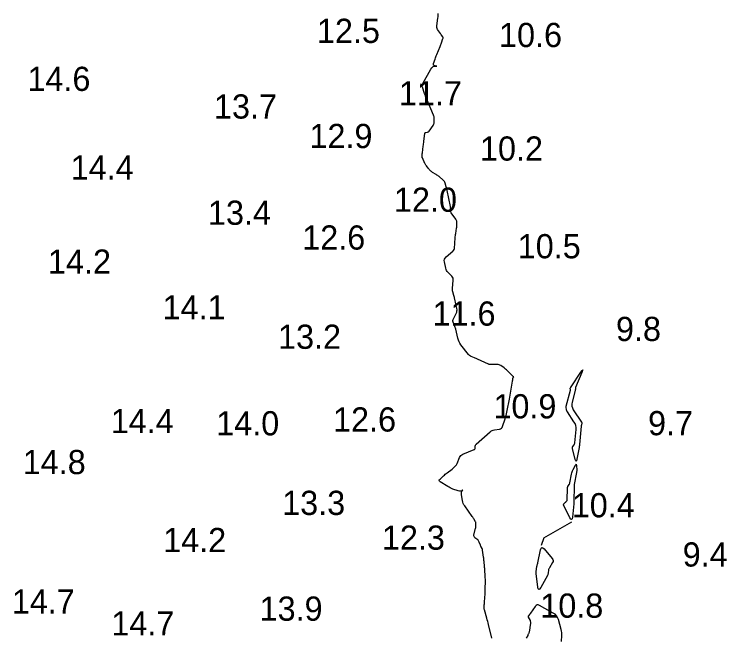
# Model space of a CAD drawing. Extents: x 815352 to 820877, y 582403 to 597439.
# Drawn here: x 820547.5 to 820694.7, y 591267.7 to 591396.5 of the extents above; entities that cross this region are included whole.
import ezdxf

# ---------------------------------------------------------------- set-up
doc = ezdxf.new("R2010")
doc.units = 0
doc.layers.add('V-CONT-EL12', color=7, linetype='Continuous')
doc.layers.add('V-TOPO-SOUN', color=7, linetype='Continuous')

msp = doc.modelspace()

# ---------------------------------------------------------------- linework, layer by layer
at = {"layer": 'V-CONT-EL12'}
for points in [[(820646.2, 591267.6), (820645.49, 591270.43), (820645.41, 591270.75), (820645.32, 591271.08), (820645.23, 591271.4), (820645.14, 591271.73), (820644.64, 591273.46), (820644.61, 591273.57), (820644.59, 591273.67), (820644.59, 591273.78), (820644.59, 591273.89), (820644.62, 591274.43), (820644.62, 591274.48), (820644.62, 591274.54), (820644.63, 591274.6), (820644.63, 591274.65), (820644.64, 591274.87), (820644.64, 591274.93), (820644.65, 591274.98), (820644.65, 591275.04), (820644.65, 591275.1), (820644.77, 591276.75), (820644.79, 591277.02), (820644.8, 591277.3), (820644.82, 591277.58), (820644.83, 591277.85), (820644.87, 591279.31), (820644.87, 591279.41), (820644.87, 591279.51), (820644.86, 591279.62), (820644.85, 591279.72), (820644.81, 591280.12), (820644.81, 591280.22), (820644.8, 591280.32), (820644.79, 591280.42), (820644.78, 591280.52), (820644.73, 591281.59), (820644.72, 591281.8), (820644.7, 591282.01), (820644.69, 591282.22), (820644.67, 591282.43), (820644.57, 591283.43), (820644.55, 591283.66), (820644.52, 591283.9), (820644.49, 591284.14), (820644.46, 591284.37), (820644.27, 591285.78), (820644.25, 591285.88), (820644.23, 591285.97), (820644.19, 591286.05), (820644.15, 591286.14), (820643.96, 591286.47), (820643.92, 591286.56), (820643.88, 591286.64), (820643.84, 591286.73), (820643.8, 591286.82), (820643.58, 591287.47), (820643.52, 591287.6), (820643.45, 591287.72), (820643.36, 591287.83), (820643.25, 591287.92), (820642.68, 591288.36), (820642.57, 591288.47), (820642.5, 591288.6), (820642.47, 591288.74), (820642.49, 591288.89), (820642.82, 591290.31), (820642.84, 591290.43), (820642.86, 591290.54), (820642.87, 591290.65), (820642.88, 591290.76), (820642.9, 591291.21), (820642.89, 591291.33), (820642.88, 591291.43), (820642.84, 591291.54), (820642.79, 591291.64), (820642.46, 591292.23), (820642.39, 591292.36), (820642.31, 591292.49), (820642.23, 591292.61), (820642.14, 591292.73), (820640.57, 591294.92), (820640.41, 591295.18), (820640.28, 591295.45), (820640.18, 591295.73), (820640.11, 591296.02), (820639.9, 591297.22), (820639.88, 591297.51), (820639.92, 591297.78), (820640.03, 591298.03), (820640.21, 591298.26), (820640.19, 591298.24), (820639.98, 591298.07), (820639.75, 591297.98), (820639.51, 591297.96), (820639.24, 591298.02), (820638.14, 591298.41), (820637.87, 591298.52), (820637.6, 591298.64), (820637.34, 591298.77), (820637.09, 591298.92), (820635.52, 591299.89), (820635.36, 591300.02), (820635.3, 591300.17), (820635.33, 591300.32), (820635.47, 591300.48), (820636.2, 591301.14), (820636.38, 591301.3), (820636.57, 591301.46), (820636.76, 591301.62), (820636.95, 591301.77), (820637.95, 591302.54), (820638.06, 591302.62), (820638.16, 591302.7), (820638.26, 591302.79), (820638.35, 591302.88), (820638.74, 591303.25), (820638.82, 591303.34), (820638.9, 591303.45), (820638.97, 591303.56), (820639.02, 591303.68), (820639.5, 591304.91), (820639.61, 591305.14), (820639.76, 591305.33), (820639.95, 591305.48), (820640.18, 591305.6), (820642.5, 591306.56), (820642.59, 591306.61), (820642.66, 591306.67), (820642.71, 591306.76), (820642.72, 591306.86), (820642.75, 591307.31), (820642.77, 591307.41), (820642.81, 591307.51), (820642.86, 591307.6), (820642.94, 591307.68), (820645.8, 591310.23), (820646, 591310.39), (820646.22, 591310.51), (820646.46, 591310.6), (820646.71, 591310.65), (820647.74, 591310.79), (820647.97, 591310.85), (820648.17, 591310.96), (820648.31, 591311.13), (820648.41, 591311.35), (820648.93, 591312.94), (820649.03, 591313.27), (820649.12, 591313.6), (820649.21, 591313.94), (820649.28, 591314.28), (820649.56, 591315.64), (820649.63, 591315.98), (820649.69, 591316.32), (820649.76, 591316.66), (820649.82, 591317), (820650.45, 591320.71), (820650.46, 591320.78), (820650.47, 591320.84), (820650.48, 591320.91), (820650.48, 591320.97), (820650.52, 591321.3), (820650.53, 591321.33), (820650.54, 591321.36), (820650.55, 591321.39), (820650.57, 591321.42), (820650.66, 591321.52), (820650.68, 591321.55), (820650.69, 591321.57), (820650.68, 591321.6), (820650.66, 591321.62), (820649.33, 591322.91), (820649.18, 591323.05), (820649.03, 591323.18), (820648.87, 591323.31), (820648.7, 591323.43), (820648.01, 591323.91), (820647.85, 591324), (820647.68, 591324.07), (820647.51, 591324.12), (820647.32, 591324.14), (820646.35, 591324.17), (820646.27, 591324.17), (820646.2, 591324.17), (820646.12, 591324.17), (820646.05, 591324.17), (820645.75, 591324.15), (820645.68, 591324.15), (820645.61, 591324.16), (820645.54, 591324.18), (820645.47, 591324.2), (820643.24, 591325.23), (820643.08, 591325.3), (820642.91, 591325.38), (820642.74, 591325.45), (820642.57, 591325.52), (820641.9, 591325.8), (820641.74, 591325.88), (820641.59, 591325.97), (820641.46, 591326.09), (820641.34, 591326.23), (820639.8, 591328.21), (820639.58, 591328.53), (820639.4, 591328.86), (820639.26, 591329.2), (820639.16, 591329.57), (820638.73, 591331.43), (820638.68, 591331.62), (820638.63, 591331.81), (820638.56, 591331.99), (820638.49, 591332.17), (820638.2, 591332.89), (820638.14, 591333.07), (820638.13, 591333.25), (820638.16, 591333.42), (820638.23, 591333.6), (820638.81, 591334.71), (820638.92, 591334.95), (820638.98, 591335.2), (820638.99, 591335.46), (820638.95, 591335.72), (820638.53, 591337.61), (820638.48, 591337.8), (820638.44, 591337.99), (820638.38, 591338.19), (820638.33, 591338.38), (820638.1, 591339.14), (820638.05, 591339.33), (820638.02, 591339.52), (820638.02, 591339.72), (820638.03, 591339.92), (820638.21, 591341.51), (820638.21, 591341.76), (820638.16, 591341.99), (820638.05, 591342.21), (820637.89, 591342.4), (820637.14, 591343.15), (820636.97, 591343.34), (820636.84, 591343.56), (820636.73, 591343.79), (820636.66, 591344.04), (820636.38, 591345.34), (820636.35, 591345.63), (820636.4, 591345.9), (820636.52, 591346.14), (820636.72, 591346.36), (820638.09, 591347.55), (820638.14, 591347.58), (820638.18, 591347.62), (820638.21, 591347.67), (820638.25, 591347.71), (820638.39, 591347.89), (820638.42, 591347.94), (820638.44, 591347.99), (820638.46, 591348.04), (820638.47, 591348.09), (820638.61, 591350.29), (820638.63, 591350.53), (820638.65, 591350.77), (820638.68, 591351.01), (820638.72, 591351.24), (820638.9, 591352.34), (820638.92, 591352.5), (820638.94, 591352.66), (820638.94, 591352.82), (820638.95, 591352.98), (820638.94, 591353.62), (820638.93, 591353.78), (820638.89, 591353.92), (820638.83, 591354.06), (820638.74, 591354.2), (820637.75, 591355.51), (820637.7, 591355.6), (820637.66, 591355.7), (820637.64, 591355.8), (820637.64, 591355.91), (820637.67, 591356.36), (820637.68, 591356.47), (820637.67, 591356.58), (820637.66, 591356.69), (820637.64, 591356.8), (820636.94, 591360.12), (820636.9, 591360.3), (820636.85, 591360.49), (820636.8, 591360.68), (820636.75, 591360.86), (820636.53, 591361.6), (820636.47, 591361.78), (820636.38, 591361.95), (820636.27, 591362.09), (820636.13, 591362.23), (820635.27, 591362.97), (820635.13, 591363.08), (820634.99, 591363.19), (820634.84, 591363.29), (820634.69, 591363.39), (820633.94, 591363.83), (820633.85, 591363.89), (820633.76, 591363.95), (820633.68, 591364.02), (820633.6, 591364.09), (820633.28, 591364.38), (820633.2, 591364.46), (820633.13, 591364.54), (820633.06, 591364.62), (820633, 591364.71), (820632.65, 591365.21), (820632.57, 591365.33), (820632.5, 591365.45), (820632.43, 591365.57), (820632.37, 591365.69), (820631.83, 591366.81), (820631.81, 591366.86), (820631.79, 591366.91), (820631.78, 591366.96), (820631.78, 591367.01), (820631.76, 591367.21), (820631.76, 591367.27), (820631.76, 591367.32), (820631.77, 591367.37), (820631.77, 591367.42), (820631.81, 591367.65), (820631.81, 591367.71), (820631.82, 591367.76), (820631.83, 591367.82), (820631.84, 591367.87), (820632.02, 591369.25), (820632.06, 591369.5), (820632.09, 591369.75), (820632.12, 591370), (820632.15, 591370.25), (820632.32, 591371.87), (820632.34, 591371.96), (820632.38, 591372.03), (820632.44, 591372.07), (820632.53, 591372.1), (820632.91, 591372.17), (820633, 591372.2), (820633.08, 591372.24), (820633.15, 591372.3), (820633.21, 591372.37), (820634.03, 591373.51), (820634.12, 591373.67), (820634.19, 591373.83), (820634.24, 591374.01), (820634.25, 591374.19), (820634.26, 591374.94), (820634.25, 591375.12), (820634.23, 591375.31), (820634.18, 591375.48), (820634.12, 591375.66), (820632.69, 591379.08), (820632.58, 591379.34), (820632.48, 591379.61), (820632.38, 591379.89), (820632.29, 591380.16), (820631.88, 591381.41), (820631.81, 591381.6), (820631.71, 591381.79), (820631.59, 591381.96), (820631.45, 591382.11), (820631.6, 591382), (820631.73, 591381.98), (820631.85, 591382.04), (820631.95, 591382.18), (820633.58, 591385.15), (820633.81, 591385.46), (820634.09, 591385.68), (820634.42, 591385.79), (820634.81, 591385.8), (820634.46, 591385.83), (820634.26, 591385.88), (820634.14, 591385.98), (820634.1, 591386.13), (820634.14, 591386.34), (820634.45, 591387.25), (820634.53, 591387.48), (820634.61, 591387.71), (820634.7, 591387.93), (820634.79, 591388.16), (820635.48, 591389.86), (820635.55, 591390.04), (820635.62, 591390.22), (820635.68, 591390.4), (820635.75, 591390.58), (820636.06, 591391.49), (820636.09, 591391.58), (820636.09, 591391.67), (820636.06, 591391.76), (820636.02, 591391.84), (820635.79, 591392.17), (820635.73, 591392.25), (820635.68, 591392.34), (820635.62, 591392.42), (820635.56, 591392.5), (820634.97, 591393.37), (820634.88, 591393.55), (820634.81, 591393.74), (820634.79, 591393.93), (820634.8, 591394.13), (820635.03, 591395.66), (820635.07, 591395.99), (820635.09, 591396.31), (820635.08, 591396.63)], [(820656.88, 591288.34), (820662.72, 591291.65)], [(820656.88, 591288.34), (820656.39, 591286.76)], [(820660.54, 591266.91), (820660.64, 591268.16), (820660.65, 591268.47), (820660.63, 591268.77), (820660.59, 591269.08), (820660.52, 591269.38), (820659.92, 591271.46), (820659.75, 591271.88), (820659.52, 591272.24), (820659.22, 591272.55), (820658.85, 591272.8), (820656.01, 591274.36), (820655.75, 591274.46), (820655.52, 591274.46), (820655.31, 591274.35), (820655.12, 591274.15), (820654.15, 591272.76), (820654.1, 591272.69), (820654.06, 591272.62), (820654, 591272.56), (820653.95, 591272.49), (820653.74, 591272.24), (820653.7, 591272.18), (820653.68, 591272.11), (820653.68, 591272.04), (820653.71, 591271.97), (820654.06, 591271.28), (820654.12, 591271.14), (820654.15, 591271), (820654.17, 591270.85), (820654.16, 591270.7), (820654.03, 591269.82), (820654.01, 591269.67), (820653.99, 591269.53), (820653.96, 591269.38), (820653.93, 591269.24), (820653.79, 591268.67), (820653.75, 591268.53), (820653.7, 591268.4), (820653.64, 591268.27), (820653.58, 591268.14), (820653.29, 591267.64)]]:
    msp.add_lwpolyline(points, dxfattribs=at)
for points in [[(820664.23, 591307.13), (820664.22, 591307.08), (820664.21, 591307.03), (820664.2, 591306.98), (820663.76, 591304.56), (820663.68, 591304.24), (820663.6, 591304.14), (820663.5, 591304.24), (820663.4, 591304.55), (820662.83, 591306.82), (820662.81, 591306.93), (820662.82, 591307.03), (820662.85, 591307.12), (820662.91, 591307.22), (820663.17, 591307.57), (820663.23, 591307.67), (820663.28, 591307.76), (820663.31, 591307.87), (820663.32, 591307.98), (820663.57, 591310.69), (820663.57, 591311.12), (820663.5, 591311.54), (820663.36, 591311.94), (820663.14, 591312.31), (820661.77, 591314.34), (820661.71, 591314.43), (820661.66, 591314.53), (820661.63, 591314.63), (820661.61, 591314.74), (820661.51, 591315.38), (820661.5, 591315.39), (820661.5, 591315.4), (820661.5, 591315.42), (820661.5, 591315.43), (820661.51, 591315.47), (820661.51, 591315.48), (820661.51, 591315.49), (820661.51, 591315.5), (820661.51, 591315.51), (820662.41, 591318.84), (820662.41, 591318.88), (820662.42, 591318.91), (820662.41, 591318.95), (820662.4, 591318.98), (820662.36, 591319.13), (820662.35, 591319.16), (820662.35, 591319.19), (820662.35, 591319.22), (820662.37, 591319.25), (820662.46, 591319.41), (820662.46, 591319.42), (820662.47, 591319.43), (820662.47, 591319.44), (820662.48, 591319.46), (820662.5, 591319.51), (820662.51, 591319.52), (820662.51, 591319.53), (820662.52, 591319.54), (820662.53, 591319.55), (820664.57, 591322.58), (820664.83, 591322.93), (820664.95, 591323.03), (820664.93, 591322.88), (820664.77, 591322.48), (820663.46, 591319.38), (820663.44, 591319.33), (820663.43, 591319.28), (820663.42, 591319.23), (820663.42, 591319.17), (820663.42, 591318.96), (820663.41, 591318.91), (820663.41, 591318.86), (820663.4, 591318.8), (820663.39, 591318.75), (820662.75, 591316.36), (820662.68, 591315.95), (820662.7, 591315.56), (820662.8, 591315.18), (820663, 591314.81), (820664.69, 591312.26), (820664.72, 591312.2), (820664.74, 591312.14), (820664.74, 591312.08), (820664.74, 591312.01), (820664.66, 591311.65), (820664.66, 591311.63), (820664.66, 591311.61), (820664.65, 591311.59), (820664.65, 591311.57), (820664.64, 591311.46), (820664.64, 591311.39), (820664.3, 591307.61), (820664.29, 591307.56), (820664.29, 591307.51), (820664.28, 591307.45), (820664.27, 591307.4), (820664.24, 591307.19)], [(820660.99, 591295.11), (820660.99, 591295.19), (820661.02, 591295.27), (820661.07, 591295.34), (820661.41, 591295.69), (820661.45, 591295.72), (820661.48, 591295.76), (820661.51, 591295.8), (820661.54, 591295.83), (820661.67, 591295.98), (820661.7, 591296.02), (820661.72, 591296.06), (820661.73, 591296.11), (820661.74, 591296.16), (820661.77, 591298.57), (820661.77, 591298.68), (820661.8, 591298.78), (820661.84, 591298.87), (820661.89, 591298.97), (820662.13, 591299.33), (820662.18, 591299.42), (820662.23, 591299.51), (820662.27, 591299.61), (820662.29, 591299.72), (820662.64, 591301.5), (820662.69, 591301.74), (820662.76, 591301.97), (820662.85, 591302.2), (820662.95, 591302.42), (820663.44, 591303.38), (820663.51, 591303.5), (820663.57, 591303.54), (820663.62, 591303.48), (820663.64, 591303.34), (820663.72, 591302.27), (820663.72, 591302.23), (820663.72, 591302.19), (820663.72, 591302.15), (820663.71, 591302.11), (820663.69, 591301.96), (820663.68, 591301.92), (820663.68, 591301.88), (820663.67, 591301.84), (820663.66, 591301.8), (820663.19, 591299.36), (820663.18, 591299.32), (820663.18, 591299.29), (820663.17, 591299.25), (820663.17, 591299.21), (820663.16, 591299.07), (820663.16, 591299.03), (820663.15, 591298.99), (820663.15, 591298.96), (820663.15, 591298.92), (820663.12, 591295.89), (820663.12, 591295.87), (820663.11, 591295.85), (820663.11, 591295.81), (820663.11, 591295.79), (820663.11, 591295.78), (820663.11, 591295.52), (820663.1, 591295.47), (820663.1, 591295.42), (820663.1, 591295.38), (820663.09, 591295.33), (820662.82, 591292.59), (820662.75, 591292.23), (820662.64, 591292.1), (820662.49, 591292.19), (820662.29, 591292.5), (820661.02, 591295.03)], [(820655.36, 591281.01), (820655.36, 591281.03), (820655.36, 591281.06), (820655.36, 591281.08), (820655.35, 591281.18), (820655.35, 591281.21), (820655.35, 591281.23), (820655.35, 591281.25), (820655.35, 591281.28), (820655.5, 591282.48), (820655.51, 591282.54), (820655.52, 591282.6), (820655.53, 591282.65), (820655.55, 591282.71), (820655.62, 591282.93), (820655.64, 591282.99), (820655.65, 591283.05), (820655.67, 591283.11), (820655.68, 591283.16), (820656.21, 591285.83), (820656.33, 591286.19), (820656.5, 591286.35), (820656.72, 591286.29), (820657, 591286.04), (820658.66, 591284.06), (820658.79, 591283.86), (820658.84, 591283.65), (820658.82, 591283.44), (820658.73, 591283.23), (820658.06, 591282.14), (820658, 591282.02), (820657.95, 591281.9), (820657.91, 591281.77), (820657.89, 591281.63), (820657.82, 591281.09), (820657.8, 591280.95), (820657.76, 591280.82), (820657.71, 591280.69), (820657.65, 591280.57), (820656.26, 591278.06), (820656.05, 591277.75), (820655.89, 591277.67), (820655.77, 591277.81), (820655.69, 591278.17), (820655.36, 591280.98)]]:
    msp.add_lwpolyline(points, close=True, dxfattribs=at)

# ---------------------------------------------------------------- texts
at = {"layer": 'V-TOPO-SOUN'}
for s, p in [('12.5 ', (820610.05, 591390.57)), ('10.6 ', (820647.66, 591389.72)), ('14.6 ', (820550.26, 591380.66)), ('11.7 ', (820626.98, 591377.67)), ('13.7 ', (820588.79, 591374.95)), ('12.9 ', (820608.51, 591368.85)), ('10.2 ', (820643.72, 591366.26)), ('14.4 ', (820559.2, 591362.35)), ('12.0 ', (820625.96, 591355.69)), ('13.4 ', (820587.55, 591353)), ('12.6 ', (820607.01, 591347.88)), ('10.5 ', (820651.52, 591346.08)), ('14.2 ', (820554.51, 591342.9)), ('14.1 ', (820578.17, 591333.45)), ('11.6 ', (820633.92, 591332.17)), ('9.8', (820671.81, 591328.99)), ('13.2 ', (820602.02, 591327.38)), ('10.9 ', (820646.5, 591313.01)), ('14.4 ', (820567.47, 591309.96)), ('14.0 ', (820589.25, 591309.5)), ('12.6 ', (820613.38, 591310.29)), ('9.7', (820678.44, 591309.53)), ('14.8 ', (820549.29, 591301.49)), ('13.3 ', (820602.87, 591293.06)), ('10.4 ', (820662.68, 591292.57)), ('12.3 ', (820623.47, 591285.88)), ('14.2 ', (820578.3, 591285.38)), ('9.4', (820685.59, 591282.4)), ('14.7 ', (820547.03, 591272.69)), ('13.9 ', (820598.21, 591271.21)), ('10.8 ', (820656.18, 591271.83)), ('14.7 ', (820567.6, 591268.16))]:
    msp.add_text(s, height=5, dxfattribs=at).set_placement(p)

doc.saveas('drawing.dxf')
